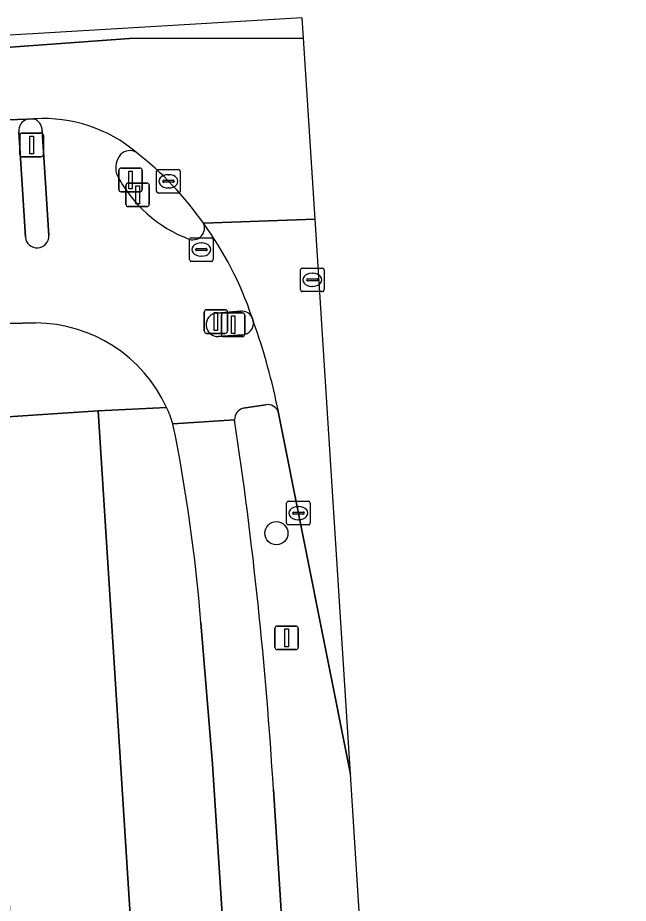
# Model space of a CAD drawing. Extents: x 159680 to 160786, y 387323 to 388340.
# Drawn here: x 160719.64 to 160745.48, y 388302.58 to 388340.02 of the extents above; entities that cross this region are included whole.
import ezdxf

# ---------------------------------------------------------------- set-up
doc = ezdxf.new("R2010")
doc.units = 0
for name, color, linetype in [('IMGEO_Boom', 7, 'Continuous'), ('IMGEO_Drukknoppaal', 7, 'Continuous'), ('IMGEO_Erf', 7, 'Continuous'), ('IMGEO_Fietspad_gesloten', 7, 'Continuous'), ('IMGEO_Fietspad_open', 7, 'Continuous'), ('IMGEO_Groenvoorziening', 7, 'Continuous'), ('IMGEO_Kolk', 7, 'Continuous'), ('IMGEO_Lichtmast', 7, 'Continuous'), ('IMGEO_Rijbaan_lokaal_gesloten', 7, 'Continuous'), ('IMGEO_Rijbaan_regionaal_gesloten', 7, 'Continuous'), ('IMGEO_Rioolput', 7, 'Continuous'), ('IMGEO_Verkeerseiland_open', 7, 'Continuous'), ('IMGEO_Verkeersregelinstallatiepaal', 7, 'Continuous'), ('IMGEO_Voetpad_open', 7, 'Continuous')]:
    doc.layers.add(name, color=color, linetype=linetype)

msp = doc.modelspace()

# ---------------------------------------------------------------- linework, layer by layer
at = {"layer": 'IMGEO_Boom'}
msp.add_circle((160730.588, 388318.226), 0.489, dxfattribs=at)
at = {"layer": 'IMGEO_Drukknoppaal'}
for p, q in [((160724.219, 388332.134), (160724.219, 388332.934)), ((160724.219, 388332.934), (160724.219, 388332.134)), ((160724.319, 388333.034), (160725.109, 388333.034)), ((160725.109, 388333.034), (160724.319, 388333.034)), ((160725.209, 388332.934), (160725.209, 388332.134)), ((160725.209, 388332.134), (160725.209, 388332.934)), ((160725.109, 388332.034), (160724.319, 388332.034)), ((160724.319, 388332.034), (160725.109, 388332.034)), ((160727.53, 388326.777), (160727.53, 388327.577)), ((160727.53, 388327.577), (160727.53, 388326.777)), ((160727.63, 388327.677), (160728.42, 388327.677)), ((160728.42, 388327.677), (160727.63, 388327.677)), ((160728.52, 388327.577), (160728.52, 388326.777)), ((160728.52, 388326.777), (160728.52, 388327.577)), ((160728.42, 388326.677), (160727.63, 388326.677)), ((160727.63, 388326.677), (160728.42, 388326.677))]:
    msp.add_line(p, q, dxfattribs=at)
for points in [[(160724.639, 388332.909), (160724.789, 388332.909), (160724.789, 388332.159), (160724.639, 388332.159), (160724.639, 388332.909)], [(160727.95, 388327.552), (160728.1, 388327.552), (160728.1, 388326.802), (160727.95, 388326.802), (160727.95, 388327.552)]]:
    msp.add_lwpolyline(points, dxfattribs=at)
for centre, start, end in [((160724.319, 388332.934), 90, 180), ((160724.319, 388332.934), 90, 180), ((160725.109, 388332.934), 0, 90), ((160725.109, 388332.934), 360, 90), ((160724.319, 388332.134), 180, 270), ((160724.319, 388332.134), 180, 270), ((160725.109, 388332.134), 270, 0), ((160725.109, 388332.134), 270, 0), ((160727.63, 388327.577), 90, 180), ((160727.63, 388327.577), 90, 180), ((160728.42, 388327.577), 0, 90), ((160728.42, 388327.577), 360, 90), ((160727.63, 388326.777), 180, 270), ((160727.63, 388326.777), 180, 270), ((160728.42, 388326.777), 270, 0), ((160728.42, 388326.777), 270, 0)]:
    msp.add_arc(centre, 0.1, start, end, dxfattribs=at)
at = {"layer": 'IMGEO_Erf'}
msp.add_lwpolyline([(160726.97, 388261.677), (160723.045, 388323.397), (160715.161, 388322.877), (160715.482, 388318.084), (160718.367, 388318.26), (160718.789, 388310.946), (160719.19, 388304.057), (160719.599, 388297.016)], dxfattribs=at)
at = {"layer": 'IMGEO_Fietspad_gesloten'}
for points in [[(160728.817, 388323.019), (160726.21, 388322.844)], [(160727.391, 388314.439), (160727.877, 388308.457), (160730.881, 388261.928), (160731.261, 388256.047), (160731.588, 388251.018), (160732.995, 388229.403), (160733.246, 388225.512), (160734.266, 388209.264), (160734.47, 388206.292), (160735.552, 388189.474), (160735.756, 388186.181), (160736.865, 388169.052), (160737.158, 388164.556), (160738.226, 388147.741), (160738.429, 388144.74), (160739.513, 388127.665), (160739.715, 388124.661), (160740.731, 388108.506), (160740.923, 388105.515), (160740.964, 388104.889), (160741.279, 388100.088), (160743.511, 388065.175), (160744.628, 388046.484), (160745.479, 388033.088)], [(160744.694, 388085.016), (160743.438, 388104.64), (160743.117, 388109.649), (160742.213, 388123.777), (160741.892, 388128.797), (160740.93, 388143.827), (160740.609, 388148.846), (160739.59, 388164.761), (160739.241, 388170.215), (160738.266, 388185.446), (160737.944, 388190.48), (160736.979, 388205.548), (160736.663, 388210.492), (160735.768, 388224.481), (160735.392, 388230.361), (160733.793, 388255.344), (160733.338, 388262.446), (160730.947, 388299.801), (160730.462, 388307.383)]]:
    msp.add_lwpolyline(points, dxfattribs=at)
for centre, radius, start, end in [((160658.407, 388309.031), 69.196, 4.48221, 11.51451), ((160554.557, 388296.781), 176.224, 3.44902, 8.56251)]:
    msp.add_arc(centre, radius, start, end, dxfattribs=at)
at = {"layer": 'IMGEO_Fietspad_open'}
for points in [[(160720.043, 388335.731), (160716.801, 388335.616)], [(160720.362, 388335.746), (160720.334, 388335.744), (160720.307, 388335.742)], [(160717.24, 388335.219), (160717.368, 388329.924), (160659.338, 388326.463), (160659.605, 388323.5), (160717.121, 388327.035), (160720.396, 388327.117)], [(160719.964, 388330.749), (160719.683, 388335.199)], [(160720.672, 388335.243), (160720.961, 388330.818)], [(160728.073, 388327.536), (160729.085, 388327.614)], [(160729.161, 388326.619), (160728.14, 388326.542)], [(160729.185, 388323.508), (160730.138, 388323.661)], [(160726.21, 388322.844), (160728.817, 388323.019)]]:
    msp.add_lwpolyline(points, dxfattribs=at)
for centre, radius, start, end in [((160720.183, 388335.248), 0.503, 106.2182, 185.61), ((160720.187, 388335.271), 0.486, 356.7099, 75.6583), ((160720.764, 388329.757), 6.002, 49.5091, 93.8371), ((160724.378, 388333.868), 0.536, 58.0654, 136.0792), ((160724.736, 388333.655), 0.946, 141.8581, 193.9813), ((160728.9, 388335.984), 5.689, 206.7178, 249.5802), ((160727.049, 388331.128), 0.494, 254.2844, 24.3187), ((160715.705, 388322.707), 14.611, 18.6582, 36.1765), ((160720.462, 388330.791), 0.5, 184.7653, 3.1527), ((160729.124, 388327.114), 0.501, 32.1415, 94.4318), ((160728.11, 388327.039), 0.498, 94.2631, 273.4492), ((160720.366, 388320.984), 6.133, 24.6622, 89.7212), ((160729.123, 388327.117), 0.5, 274.3082, 4.19), ((160704.353, 388318.131), 26.832, 11.251, 19.6505), ((160720.101, 388320.886), 6.415, 17.7718, 24.4679), ((160729.32, 388323.024), 0.503, 105.5274, 180.5456), ((160730.204, 388323.154), 0.511, 24.4827, 97.408)]:
    msp.add_arc(centre, radius, start, end, dxfattribs=at)
at = {"layer": 'IMGEO_Groenvoorziening'}
for points in [[(160730.138, 388323.661), (160729.185, 388323.508)], [(160733.72, 388308.033), (160733.72, 388308.034), (160730.669, 388323.366)], [(160730.462, 388307.383), (160730.947, 388299.801), (160733.839, 388299.978), (160734.232, 388300.001), (160733.72, 388308.033)]]:
    msp.add_lwpolyline(points, dxfattribs=at)
for centre, radius, start, end in [((160729.32, 388323.024), 0.503, 105.5274, 180.5456), ((160730.204, 388323.154), 0.511, 24.4827, 97.408), ((160554.557, 388296.781), 176.224, 3.44902, 8.56251)]:
    msp.add_arc(centre, radius, start, end, dxfattribs=at)
at = {"layer": 'IMGEO_Kolk'}
for p, q in [((160725.593, 388333.606), (160726.445, 388333.606)), ((160725.518, 388332.68), (160725.518, 388333.532)), ((160726.006, 388333.386), (160726.031, 388333.386)), ((160726.519, 388333.532), (160726.519, 388332.68)), ((160725.777, 388333.1), (160725.777, 388333.112)), ((160726.215, 388333.063), (160725.817, 388333.063)), ((160725.82, 388333.149), (160726.218, 388333.149)), ((160726.029, 388332.826), (160726.004, 388332.826)), ((160726.261, 388333.112), (160726.261, 388333.1)), ((160726.445, 388332.606), (160725.593, 388332.606)), ((160731.018, 388318.649), (160731.018, 388319.501)), ((160731.093, 388319.575), (160731.945, 388319.575)), ((160731.506, 388319.355), (160731.531, 388319.355)), ((160732.019, 388319.501), (160732.019, 388318.649)), ((160731.277, 388319.069), (160731.277, 388319.081)), ((160731.715, 388319.032), (160731.317, 388319.032)), ((160731.32, 388319.118), (160731.718, 388319.118)), ((160731.761, 388319.081), (160731.761, 388319.069)), ((160731.529, 388318.795), (160731.504, 388318.795)), ((160731.945, 388318.575), (160731.093, 388318.575))]:
    msp.add_line(p, q, dxfattribs=at)
for points in [[(160725.593, 388333.606), (160726.445, 388333.606)], [(160725.518, 388332.68), (160725.518, 388333.532)], [(160726.519, 388333.532), (160726.519, 388332.68)], [(160726.445, 388332.606), (160725.593, 388332.606)], [(160731.018, 388318.649), (160731.018, 388319.501)], [(160731.093, 388319.575), (160731.945, 388319.575)], [(160732.019, 388319.501), (160732.019, 388318.649)], [(160731.945, 388318.575), (160731.093, 388318.575)]]:
    msp.add_lwpolyline(points, dxfattribs=at)
for centre, radius, start, end in [((160725.595, 388333.53), 0.0765, 91.552, 178.448), ((160725.595, 388333.53), 0.0765, 91.552, 178.448), ((160726.443, 388333.53), 0.0765, 1.552, 88.448), ((160726.443, 388333.53), 0.0765, 1.552, 88.448), ((160725.817, 388333.109), 0.0403, 85.8775, 175.7526), ((160725.814, 388333.099), 0.0366, 178.938, 274.7102), ((160726.218, 388333.106), 0.043, 264.8664, 352.4533), ((160726.222, 388333.111), 0.0386, 1.7309, 96.639), ((160725.595, 388332.682), 0.0765, 181.552, 268.448), ((160725.595, 388332.682), 0.0765, 181.552, 268.448), ((160726.443, 388332.682), 0.0765, 271.552, 358.448), ((160726.443, 388332.682), 0.0765, 271.552, 358.448), ((160731.095, 388319.499), 0.0765, 91.552, 178.448), ((160731.095, 388319.499), 0.0765, 91.552, 178.448), ((160731.943, 388319.499), 0.0765, 1.552, 88.448), ((160731.943, 388319.499), 0.0765, 1.552, 88.448), ((160731.317, 388319.078), 0.0403, 85.8775, 175.7526), ((160731.314, 388319.068), 0.0366, 178.938, 274.7102), ((160731.718, 388319.075), 0.043, 264.8664, 352.4533), ((160731.722, 388319.08), 0.0386, 1.7309, 96.639), ((160731.095, 388318.651), 0.0765, 181.552, 268.448), ((160731.095, 388318.651), 0.0765, 181.552, 268.448), ((160731.943, 388318.651), 0.0765, 271.552, 358.448), ((160731.943, 388318.651), 0.0765, 271.552, 358.448)]:
    msp.add_arc(centre, radius, start, end, dxfattribs=at)
for centre, major_axis, ratio, start_param, end_param in [((160726.005, 388333.106), (-0.387, 0.002), 0.722429, 4.712389, 7.853982), ((160726.03, 388333.106), (-0.39, 0.002), 0.717154, 1.570796, 4.712389), ((160731.505, 388319.075), (-0.387, 0.002), 0.722429, 4.712389, 7.853982), ((160731.53, 388319.075), (-0.39, 0.002), 0.717154, 1.570796, 4.712389)]:
    msp.add_ellipse(centre, major_axis=major_axis, ratio=ratio, start_param=start_param, end_param=end_param, dxfattribs=at)
at = {"layer": 'IMGEO_Lichtmast'}
for p, q in [((160730.524, 388313.402), (160730.524, 388314.202)), ((160730.524, 388314.202), (160730.524, 388313.402)), ((160730.624, 388314.302), (160731.414, 388314.302)), ((160731.414, 388314.302), (160730.624, 388314.302)), ((160731.514, 388314.202), (160731.514, 388313.402)), ((160731.514, 388313.402), (160731.514, 388314.202)), ((160731.414, 388313.302), (160730.624, 388313.302)), ((160730.624, 388313.302), (160731.414, 388313.302))]:
    msp.add_line(p, q, dxfattribs=at)
msp.add_lwpolyline([(160730.944, 388314.177), (160731.094, 388314.177), (160731.094, 388313.427), (160730.944, 388313.427), (160730.944, 388314.177)], dxfattribs=at)
for centre, start, end in [((160730.624, 388314.202), 90, 180), ((160730.624, 388314.202), 90, 180), ((160731.414, 388314.202), 0, 90), ((160731.414, 388314.202), 360, 90), ((160730.624, 388313.402), 180, 270), ((160730.624, 388313.402), 180, 270), ((160731.414, 388313.402), 270, 0), ((160731.414, 388313.402), 270, 0)]:
    msp.add_arc(centre, 0.1, start, end, dxfattribs=at)
at = {"layer": 'IMGEO_Rijbaan_lokaal_gesloten'}
for points in [[(160733.72, 388308.033), (160732.224, 388331.507), (160727.499, 388331.331)], [(160729.548, 388327.381), (160729.622, 388327.154)], [(160730.669, 388323.366), (160733.72, 388308.034), (160733.72, 388308.033)]]:
    msp.add_lwpolyline(points, dxfattribs=at)
for centre, radius, start, end in [((160715.705, 388322.707), 14.611, 18.6582, 36.1765), ((160704.353, 388318.131), 26.832, 11.251, 19.6505)]:
    msp.add_arc(centre, radius, start, end, dxfattribs=at)
at = {"layer": 'IMGEO_Rijbaan_regionaal_gesloten'}
for points in [[(160731.736, 388339.16), (160731.681, 388340.024), (160720.513, 388339.362), (160716.577, 388339.129), (160716.612, 388338.58), (160724.365, 388339.139), (160731.736, 388339.16)], [(160732.224, 388331.507), (160731.736, 388339.16), (160724.365, 388339.139), (160716.612, 388338.58), (160716.801, 388335.616), (160720.043, 388335.731), (160720.307, 388335.742), (160720.334, 388335.744), (160720.362, 388335.746)], [(160727.499, 388331.331), (160732.224, 388331.507)]]:
    msp.add_lwpolyline(points, dxfattribs=at)
for centre, radius, start, end in [((160720.764, 388329.757), 6.002, 49.5091, 93.8371), ((160716.342, 388323.587), 13.581, 34.7655, 52.2274)]:
    msp.add_arc(centre, radius, start, end, dxfattribs=at)
at = {"layer": 'IMGEO_Rioolput'}
for p, q in [((160726.911, 388329.793), (160726.911, 388330.645)), ((160726.986, 388330.719), (160727.838, 388330.719)), ((160727.912, 388330.645), (160727.912, 388329.793)), ((160727.17, 388330.213), (160727.17, 388330.225)), ((160727.213, 388330.262), (160727.611, 388330.262)), ((160727.399, 388330.499), (160727.424, 388330.499)), ((160727.654, 388330.225), (160727.654, 388330.213)), ((160727.608, 388330.176), (160727.21, 388330.176)), ((160727.422, 388329.939), (160727.397, 388329.939)), ((160727.838, 388329.719), (160726.986, 388329.719)), ((160731.681, 388329.44), (160732.533, 388329.44)), ((160731.606, 388328.514), (160731.606, 388329.366)), ((160732.094, 388329.22), (160732.119, 388329.22)), ((160732.607, 388329.366), (160732.607, 388328.514)), ((160731.865, 388328.934), (160731.865, 388328.946)), ((160732.303, 388328.897), (160731.905, 388328.897)), ((160731.908, 388328.983), (160732.306, 388328.983)), ((160732.349, 388328.946), (160732.349, 388328.934)), ((160732.533, 388328.44), (160731.681, 388328.44)), ((160732.117, 388328.66), (160732.092, 388328.66))]:
    msp.add_line(p, q, dxfattribs=at)
for points in [[(160726.911, 388329.793), (160726.911, 388330.645)], [(160726.986, 388330.719), (160727.838, 388330.719)], [(160727.912, 388330.645), (160727.912, 388329.793)], [(160727.838, 388329.719), (160726.986, 388329.719)], [(160731.681, 388329.44), (160732.533, 388329.44)], [(160731.606, 388328.514), (160731.606, 388329.366)], [(160732.607, 388329.366), (160732.607, 388328.514)], [(160732.533, 388328.44), (160731.681, 388328.44)]]:
    msp.add_lwpolyline(points, dxfattribs=at)
for centre, radius, start, end in [((160726.988, 388330.643), 0.0765, 91.552, 178.448), ((160726.988, 388330.643), 0.0765, 91.552, 178.448), ((160727.836, 388330.643), 0.0765, 1.552, 88.448), ((160727.836, 388330.643), 0.0765, 1.552, 88.448), ((160727.21, 388330.222), 0.0403, 85.8775, 175.7526), ((160727.207, 388330.212), 0.0366, 178.938, 274.7102), ((160727.611, 388330.219), 0.043, 264.8664, 352.4533), ((160727.615, 388330.224), 0.0386, 1.7309, 96.639), ((160726.988, 388329.795), 0.0765, 181.552, 268.448), ((160726.988, 388329.795), 0.0765, 181.552, 268.448), ((160727.836, 388329.795), 0.0765, 271.552, 358.448), ((160727.836, 388329.795), 0.0765, 271.552, 358.448), ((160731.683, 388329.364), 0.0765, 91.552, 178.448), ((160731.683, 388329.364), 0.0765, 91.552, 178.448), ((160732.531, 388329.364), 0.0765, 1.552, 88.448), ((160732.531, 388329.364), 0.0765, 1.552, 88.448), ((160731.905, 388328.943), 0.0403, 85.8775, 175.7526), ((160731.902, 388328.933), 0.0366, 178.938, 274.7102), ((160732.306, 388328.94), 0.043, 264.8664, 352.4533), ((160732.31, 388328.945), 0.0386, 1.7309, 96.639), ((160731.683, 388328.516), 0.0765, 181.552, 268.448), ((160731.683, 388328.516), 0.0765, 181.552, 268.448), ((160732.531, 388328.516), 0.0765, 271.552, 358.448), ((160732.531, 388328.516), 0.0765, 271.552, 358.448)]:
    msp.add_arc(centre, radius, start, end, dxfattribs=at)
for centre, major_axis, ratio, start_param, end_param in [((160727.398, 388330.219), (-0.387, 0.002), 0.722429, 4.712389, 7.853982), ((160727.423, 388330.219), (-0.39, 0.002), 0.717154, 1.570796, 4.712389), ((160732.093, 388328.94), (-0.387, 0.002), 0.722429, 4.712389, 7.853982), ((160732.118, 388328.94), (-0.39, 0.002), 0.717154, 1.570796, 4.712389)]:
    msp.add_ellipse(centre, major_axis=major_axis, ratio=ratio, start_param=start_param, end_param=end_param, dxfattribs=at)
at = {"layer": 'IMGEO_Verkeerseiland_open'}
for points in [[(160720.307, 388335.742), (160720.043, 388335.731)], [(160719.683, 388335.199), (160719.964, 388330.749)], [(160720.961, 388330.818), (160720.672, 388335.243)], [(160729.085, 388327.614), (160728.073, 388327.536)], [(160729.622, 388327.154), (160729.548, 388327.381)], [(160728.14, 388326.542), (160729.161, 388326.619)]]:
    msp.add_lwpolyline(points, dxfattribs=at)
for centre, radius, start, end in [((160720.183, 388335.248), 0.503, 106.2182, 185.61), ((160720.187, 388335.271), 0.486, 356.7099, 75.6583), ((160724.378, 388333.868), 0.536, 58.0654, 136.0792), ((160716.342, 388323.587), 13.581, 34.7655, 52.2274), ((160724.736, 388333.655), 0.946, 141.8581, 193.9813), ((160728.9, 388335.984), 5.689, 206.7178, 249.5802), ((160727.049, 388331.128), 0.494, 254.2844, 24.3187), ((160720.462, 388330.791), 0.5, 184.7653, 3.1527), ((160729.124, 388327.114), 0.501, 32.1415, 94.4318), ((160728.11, 388327.039), 0.498, 94.2631, 273.4492), ((160729.123, 388327.117), 0.5, 274.3082, 4.19)]:
    msp.add_arc(centre, radius, start, end, dxfattribs=at)
at = {"layer": 'IMGEO_Verkeersregelinstallatiepaal'}
for p, q in [((160719.835, 388335.143), (160720.625, 388335.143)), ((160720.625, 388335.143), (160719.835, 388335.143)), ((160719.735, 388334.243), (160719.735, 388335.043)), ((160719.735, 388335.043), (160719.735, 388334.243)), ((160720.725, 388335.043), (160720.725, 388334.243)), ((160720.725, 388334.243), (160720.725, 388335.043)), ((160720.625, 388334.143), (160719.835, 388334.143)), ((160719.835, 388334.143), (160720.625, 388334.143)), ((160723.918, 388332.767), (160723.918, 388333.567)), ((160723.918, 388333.567), (160723.918, 388332.767)), ((160724.018, 388333.667), (160724.808, 388333.667)), ((160724.808, 388333.667), (160724.018, 388333.667)), ((160724.908, 388333.567), (160724.908, 388332.767)), ((160724.908, 388332.767), (160724.908, 388333.567)), ((160724.808, 388332.667), (160724.018, 388332.667)), ((160724.018, 388332.667), (160724.808, 388332.667)), ((160728.261, 388326.64), (160728.261, 388327.44)), ((160728.261, 388327.44), (160728.261, 388326.64)), ((160728.361, 388327.54), (160729.151, 388327.54)), ((160729.151, 388327.54), (160728.361, 388327.54)), ((160729.251, 388327.44), (160729.251, 388326.64)), ((160729.251, 388326.64), (160729.251, 388327.44)), ((160729.151, 388326.54), (160728.361, 388326.54)), ((160728.361, 388326.54), (160729.151, 388326.54))]:
    msp.add_line(p, q, dxfattribs=at)
for points in [[(160720.155, 388335.018), (160720.305, 388335.018), (160720.305, 388334.268), (160720.155, 388334.268), (160720.155, 388335.018)], [(160724.338, 388333.542), (160724.488, 388333.542), (160724.488, 388332.792), (160724.338, 388332.792), (160724.338, 388333.542)], [(160728.681, 388327.415), (160728.831, 388327.415), (160728.831, 388326.665), (160728.681, 388326.665), (160728.681, 388327.415)]]:
    msp.add_lwpolyline(points, dxfattribs=at)
for centre, start, end in [((160719.835, 388335.043), 90, 180), ((160719.835, 388335.043), 90, 180), ((160720.625, 388335.043), 0, 90), ((160720.625, 388335.043), 360, 90), ((160719.835, 388334.243), 180, 270), ((160719.835, 388334.243), 180, 270), ((160720.625, 388334.243), 270, 0), ((160720.625, 388334.243), 270, 0), ((160724.018, 388333.567), 90, 180), ((160724.018, 388333.567), 90, 180), ((160724.808, 388333.567), 0, 90), ((160724.808, 388333.567), 360, 90), ((160724.018, 388332.767), 180, 270), ((160724.018, 388332.767), 180, 270), ((160724.808, 388332.767), 270, 0), ((160724.808, 388332.767), 270, 0), ((160728.361, 388327.44), 90, 180), ((160728.361, 388327.44), 90, 180), ((160729.151, 388327.44), 0, 90), ((160729.151, 388327.44), 360, 90), ((160728.361, 388326.64), 180, 270), ((160728.361, 388326.64), 180, 270), ((160729.151, 388326.64), 270, 0), ((160729.151, 388326.64), 270, 0)]:
    msp.add_arc(centre, 0.1, start, end, dxfattribs=at)
at = {"layer": 'IMGEO_Voetpad_open'}
for points in [[(160720.396, 388327.117), (160717.121, 388327.035), (160659.605, 388323.5), (160653.518, 388323.156)], [(160693.574, 388321.451), (160695.134, 388321.55), (160695.926, 388321.6), (160704.998, 388322.184), (160715.161, 388322.877), (160723.045, 388323.397), (160725.94, 388323.543)], [(160725.94, 388323.543), (160723.045, 388323.397), (160726.97, 388261.677), (160730.881, 388261.928), (160727.877, 388308.457), (160727.391, 388314.439)]]:
    msp.add_lwpolyline(points, dxfattribs=at)
for centre, radius, start, end in [((160720.366, 388320.984), 6.133, 24.6622, 89.7212), ((160720.101, 388320.886), 6.415, 17.7718, 24.4679), ((160658.407, 388309.031), 69.196, 4.48221, 11.51451)]:
    msp.add_arc(centre, radius, start, end, dxfattribs=at)

doc.saveas('drawing.dxf')
